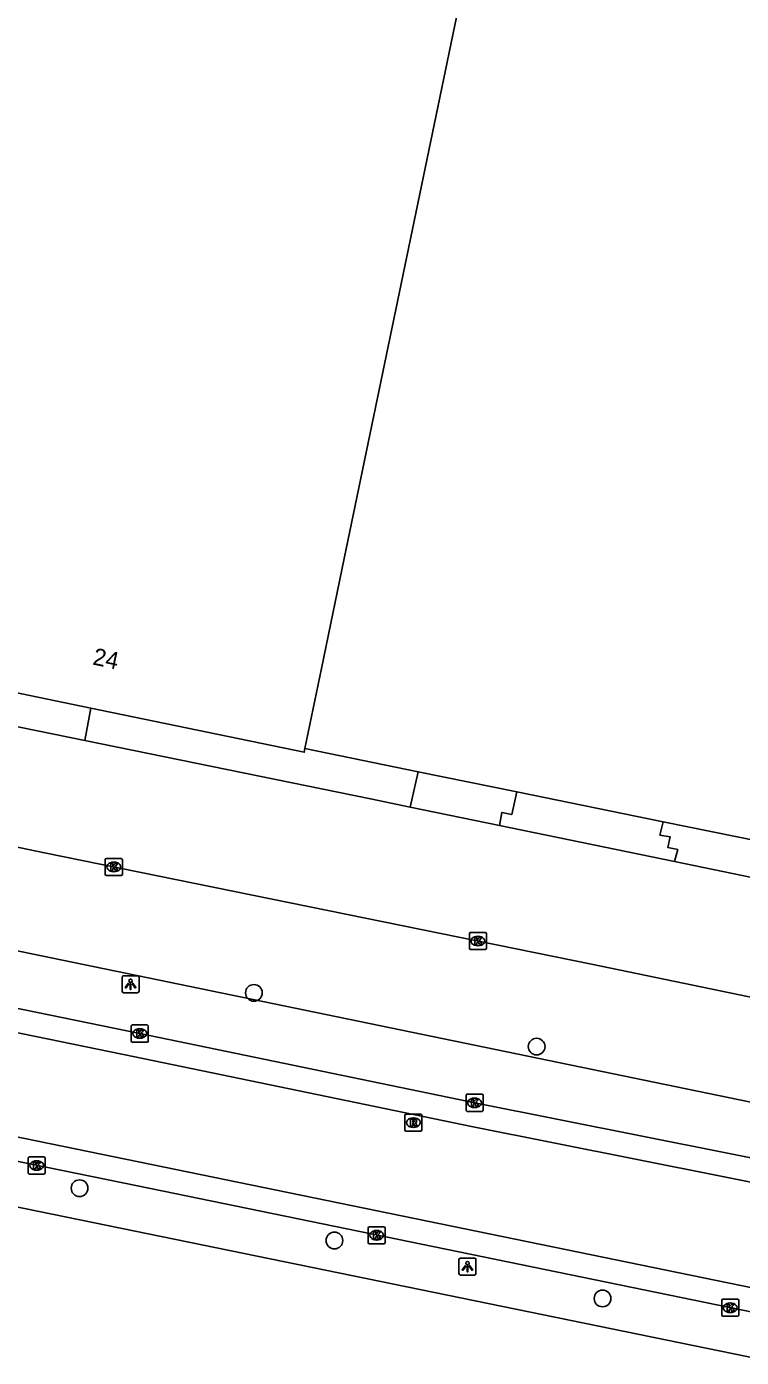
# Model space of a CAD drawing. Extents: x 157692 to 159670, y 381454 to 383289.
# Drawn here: x 158437.8 to 158479.7, y 382703.2 to 382781.2 of the extents above; entities that cross this region are included whole.
import ezdxf

# ---------------------------------------------------------------- set-up
doc = ezdxf.new("R2010")
doc.units = 0
for name, color, linetype in [('IMGEO_Boom', 7, 'Continuous'), ('IMGEO_Kolk', 7, 'Continuous'), ('IMGEO_Lichtpunt', 7, 'Continuous'), ('IMGEO_Pand', 7, 'Continuous'), ('IMGEO_Pand_nummerreeks', 7, 'Continuous'), ('IMGEO_Rijbaan_lokaal_gesloten', 7, 'Continuous'), ('IMGEO_Rijbaan_lokaal_open', 7, 'Continuous'), ('IMGEO_Rioolput', 7, 'Continuous'), ('IMGEO_Voetpad_open', 7, 'Continuous')]:
    doc.layers.add(name, color=color, linetype=linetype)

msp = doc.modelspace()

# ---------------------------------------------------------------- linework, layer by layer
at = {"layer": 'IMGEO_Boom'}
for centre in [(158451.127, 382724.558), (158467.685, 382721.408), (158440.917, 382713.113), (158455.841, 382710.049), (158471.545, 382706.652)]:
    msp.add_circle(centre, 0.489, dxfattribs=at)
at = {"layer": 'IMGEO_Kolk'}
for p, q in [((158442.42, 382731.509), (158442.42, 382732.361)), ((158442.495, 382732.435), (158443.347, 382732.435)), ((158443.421, 382732.361), (158443.421, 382731.509)), ((158442.931, 382731.655), (158442.906, 382731.655)), ((158442.908, 382732.215), (158442.933, 382732.215)), ((158443.347, 382731.435), (158442.495, 382731.435)), ((158463.745, 382727.168), (158463.745, 382728.02)), ((158463.82, 382728.094), (158464.672, 382728.094)), ((158464.233, 382727.874), (158464.258, 382727.874)), ((158464.746, 382728.02), (158464.746, 382727.168)), ((158464.672, 382727.094), (158463.82, 382727.094)), ((158464.256, 382727.314), (158464.231, 382727.314)), ((158443.942, 382721.75), (158443.942, 382722.602)), ((158444.017, 382722.676), (158444.869, 382722.676)), ((158444.43, 382722.456), (158444.455, 382722.456)), ((158444.943, 382722.602), (158444.943, 382721.75)), ((158444.869, 382721.676), (158444.017, 382721.676)), ((158444.453, 382721.896), (158444.428, 382721.896)), ((158463.548, 382717.689), (158463.548, 382718.541)), ((158463.623, 382718.615), (158464.475, 382718.615)), ((158464.036, 382718.395), (158464.061, 382718.395)), ((158464.549, 382718.541), (158464.549, 382717.689)), ((158464.475, 382717.615), (158463.623, 382717.615)), ((158464.059, 382717.835), (158464.034, 382717.835)), ((158437.905, 382714.017), (158437.905, 382714.869)), ((158437.98, 382714.943), (158438.832, 382714.943)), ((158438.393, 382714.723), (158438.418, 382714.723)), ((158438.906, 382714.869), (158438.906, 382714.017)), ((158438.832, 382713.943), (158437.98, 382713.943)), ((158438.416, 382714.163), (158438.391, 382714.163)), ((158457.813, 382709.932), (158457.813, 382710.784)), ((158457.888, 382710.858), (158458.74, 382710.858)), ((158458.301, 382710.638), (158458.326, 382710.638)), ((158458.814, 382710.784), (158458.814, 382709.932)), ((158458.74, 382709.858), (158457.888, 382709.858)), ((158458.324, 382710.078), (158458.299, 382710.078)), ((158478.596, 382706.608), (158479.448, 382706.608)), ((158478.521, 382705.682), (158478.521, 382706.534)), ((158479.032, 382705.828), (158479.007, 382705.828)), ((158479.009, 382706.388), (158479.034, 382706.388)), ((158479.522, 382706.534), (158479.522, 382705.682)), ((158479.448, 382705.608), (158478.596, 382705.608))]:
    msp.add_line(p, q, dxfattribs=at)
for points in [[(158442.42, 382731.509), (158442.42, 382732.361)], [(158442.495, 382732.435), (158443.347, 382732.435)], [(158443.421, 382732.361), (158443.421, 382731.509)], [(158442.741, 382732.135), (158442.864, 382732.135), (158442.864, 382731.984), (158442.994, 382732.135), (158443.158, 382732.135), (158443.012, 382731.984), (158443.165, 382731.735), (158443.013, 382731.735), (158442.928, 382731.899), (158442.864, 382731.832), (158442.864, 382731.735), (158442.741, 382731.735), (158442.741, 382732.135)], [(158443.347, 382731.435), (158442.495, 382731.435)], [(158463.745, 382727.168), (158463.745, 382728.02)], [(158463.82, 382728.094), (158464.672, 382728.094)], [(158464.066, 382727.794), (158464.189, 382727.794), (158464.189, 382727.643), (158464.319, 382727.794), (158464.483, 382727.794), (158464.337, 382727.643), (158464.49, 382727.394), (158464.338, 382727.394), (158464.253, 382727.558), (158464.189, 382727.491), (158464.189, 382727.394), (158464.066, 382727.394), (158464.066, 382727.794)], [(158464.746, 382728.02), (158464.746, 382727.168)], [(158464.672, 382727.094), (158463.82, 382727.094)], [(158443.942, 382721.75), (158443.942, 382722.602)], [(158444.017, 382722.676), (158444.869, 382722.676)], [(158444.263, 382722.376), (158444.386, 382722.376), (158444.386, 382722.225), (158444.516, 382722.376), (158444.68, 382722.376), (158444.534, 382722.225), (158444.687, 382721.976), (158444.535, 382721.976), (158444.45, 382722.14), (158444.386, 382722.073), (158444.386, 382721.976), (158444.263, 382721.976), (158444.263, 382722.376)], [(158444.943, 382722.602), (158444.943, 382721.75)], [(158444.869, 382721.676), (158444.017, 382721.676)], [(158463.548, 382717.689), (158463.548, 382718.541)], [(158463.623, 382718.615), (158464.475, 382718.615)], [(158463.869, 382718.315), (158463.992, 382718.315), (158463.992, 382718.164), (158464.122, 382718.315), (158464.286, 382718.315), (158464.14, 382718.164), (158464.293, 382717.915), (158464.141, 382717.915), (158464.056, 382718.079), (158463.992, 382718.012), (158463.992, 382717.915), (158463.869, 382717.915), (158463.869, 382718.315)], [(158464.549, 382718.541), (158464.549, 382717.689)], [(158464.475, 382717.615), (158463.623, 382717.615)], [(158437.905, 382714.017), (158437.905, 382714.869)], [(158437.98, 382714.943), (158438.832, 382714.943)], [(158438.226, 382714.643), (158438.349, 382714.643), (158438.349, 382714.492), (158438.479, 382714.643), (158438.643, 382714.643), (158438.497, 382714.492), (158438.65, 382714.243), (158438.498, 382714.243), (158438.413, 382714.407), (158438.349, 382714.34), (158438.349, 382714.243), (158438.226, 382714.243), (158438.226, 382714.643)], [(158438.906, 382714.869), (158438.906, 382714.017)], [(158438.832, 382713.943), (158437.98, 382713.943)], [(158457.813, 382709.932), (158457.813, 382710.784)], [(158457.888, 382710.858), (158458.74, 382710.858)], [(158458.134, 382710.558), (158458.257, 382710.558), (158458.257, 382710.407), (158458.387, 382710.558), (158458.551, 382710.558), (158458.405, 382710.407), (158458.558, 382710.158), (158458.406, 382710.158), (158458.321, 382710.322), (158458.257, 382710.255), (158458.257, 382710.158), (158458.134, 382710.158), (158458.134, 382710.558)], [(158458.814, 382710.784), (158458.814, 382709.932)], [(158458.74, 382709.858), (158457.888, 382709.858)], [(158478.596, 382706.608), (158479.448, 382706.608)], [(158478.521, 382705.682), (158478.521, 382706.534)], [(158478.842, 382706.308), (158478.965, 382706.308), (158478.965, 382706.157), (158479.095, 382706.308), (158479.259, 382706.308), (158479.113, 382706.157), (158479.266, 382705.908), (158479.114, 382705.908), (158479.029, 382706.072), (158478.965, 382706.005), (158478.965, 382705.908), (158478.842, 382705.908), (158478.842, 382706.308)], [(158479.522, 382706.534), (158479.522, 382705.682)], [(158479.448, 382705.608), (158478.596, 382705.608)]]:
    msp.add_lwpolyline(points, dxfattribs=at)
for centre, start, end in [((158442.497, 382732.359), 91.55205, 178.44795), ((158442.497, 382732.359), 91.55205, 178.44795), ((158443.345, 382732.359), 1.55205, 88.44795), ((158443.345, 382732.359), 1.55205, 88.44795), ((158442.497, 382731.511), 181.55205, 268.44795), ((158442.497, 382731.511), 181.55205, 268.44795), ((158443.345, 382731.511), 271.55205, 358.44795), ((158443.345, 382731.511), 271.55205, 358.44795), ((158463.822, 382728.018), 91.55205, 178.44795), ((158463.822, 382728.018), 91.55205, 178.44795), ((158464.67, 382728.018), 1.55205, 88.44795), ((158464.67, 382728.018), 1.55205, 88.44795), ((158463.822, 382727.17), 181.55205, 268.44795), ((158463.822, 382727.17), 181.55205, 268.44795), ((158464.67, 382727.17), 271.55205, 358.44795), ((158464.67, 382727.17), 271.55205, 358.44795), ((158444.019, 382722.6), 91.55205, 178.44795), ((158444.019, 382722.6), 91.55205, 178.44795), ((158444.867, 382722.6), 1.55205, 88.44795), ((158444.867, 382722.6), 1.55205, 88.44795), ((158444.019, 382721.752), 181.55205, 268.44795), ((158444.019, 382721.752), 181.55205, 268.44795), ((158444.867, 382721.752), 271.55205, 358.44795), ((158444.867, 382721.752), 271.55205, 358.44795), ((158463.625, 382718.539), 91.55205, 178.44795), ((158463.625, 382718.539), 91.55205, 178.44795), ((158464.473, 382718.539), 1.55205, 88.44795), ((158464.473, 382718.539), 1.55205, 88.44795), ((158463.625, 382717.691), 181.55205, 268.44795), ((158463.625, 382717.691), 181.55205, 268.44795), ((158464.473, 382717.691), 271.55205, 358.44795), ((158464.473, 382717.691), 271.55205, 358.44795), ((158437.982, 382714.867), 91.55205, 178.44795), ((158437.982, 382714.867), 91.55205, 178.44795), ((158438.83, 382714.867), 1.55205, 88.44795), ((158438.83, 382714.867), 1.55205, 88.44795), ((158437.982, 382714.019), 181.55205, 268.44795), ((158437.982, 382714.019), 181.55205, 268.44795), ((158438.83, 382714.019), 271.55205, 358.44795), ((158438.83, 382714.019), 271.55205, 358.44795), ((158457.89, 382710.782), 91.55205, 178.44795), ((158457.89, 382710.782), 91.55205, 178.44795), ((158458.738, 382710.782), 1.55205, 88.44795), ((158458.738, 382710.782), 1.55205, 88.44795), ((158457.89, 382709.934), 181.55205, 268.44795), ((158457.89, 382709.934), 181.55205, 268.44795), ((158458.738, 382709.934), 271.55205, 358.44795), ((158458.738, 382709.934), 271.55205, 358.44795), ((158478.598, 382706.532), 91.55205, 178.44795), ((158478.598, 382706.532), 91.55205, 178.44795), ((158479.446, 382706.532), 1.55205, 88.44795), ((158479.446, 382706.532), 1.55205, 88.44795), ((158478.598, 382705.684), 181.55205, 268.44795), ((158478.598, 382705.684), 181.55205, 268.44795), ((158479.446, 382705.684), 271.55205, 358.44795), ((158479.446, 382705.684), 271.55205, 358.44795)]:
    msp.add_arc(centre, 0.0765, start, end, dxfattribs=at)
for centre, major_axis, ratio, start_param, end_param in [((158442.907, 382731.935), (-0.387, 0.002), 0.722429, 4.712389, 7.853982), ((158442.932, 382731.935), (-0.39, 0.002), 0.717154, 1.570796, 4.712389), ((158464.232, 382727.594), (-0.387, 0.002), 0.722429, 4.712389, 7.853982), ((158464.257, 382727.594), (-0.39, 0.002), 0.717154, 1.570796, 4.712389), ((158444.429, 382722.176), (-0.387, 0.002), 0.722429, 4.712389, 7.853982), ((158444.454, 382722.176), (-0.39, 0.002), 0.717154, 1.570796, 4.712389), ((158464.035, 382718.115), (-0.387, 0.002), 0.722429, 4.712389, 7.853982), ((158464.06, 382718.115), (-0.39, 0.002), 0.717154, 1.570796, 4.712389), ((158438.392, 382714.443), (-0.387, 0.002), 0.722429, 4.712389, 7.853982), ((158438.417, 382714.443), (-0.39, 0.002), 0.717154, 1.570796, 4.712389), ((158458.3, 382710.358), (-0.387, 0.002), 0.722429, 4.712389, 7.853982), ((158458.325, 382710.358), (-0.39, 0.002), 0.717154, 1.570796, 4.712389), ((158479.008, 382706.108), (-0.387, 0.002), 0.722429, 4.712389, 7.853982), ((158479.033, 382706.108), (-0.39, 0.002), 0.717154, 1.570796, 4.712389)]:
    msp.add_ellipse(centre, major_axis=major_axis, ratio=ratio, start_param=start_param, end_param=end_param, dxfattribs=at)
at = {"layer": 'IMGEO_Lichtpunt'}
for p, q in [((158443.403, 382725.466), (158443.403, 382724.659)), ((158443.403, 382725.466), (158443.403, 382724.659)), ((158444.305, 382725.561), (158443.497, 382725.561)), ((158444.305, 382725.561), (158443.497, 382725.561)), ((158444.399, 382724.659), (158444.399, 382725.466)), ((158444.399, 382724.659), (158444.399, 382725.466)), ((158443.497, 382724.565), (158444.305, 382724.565)), ((158443.497, 382724.565), (158444.305, 382724.565)), ((158463.135, 382708.927), (158463.135, 382708.12)), ((158463.135, 382708.927), (158463.135, 382708.12)), ((158464.037, 382709.022), (158463.229, 382709.022)), ((158464.037, 382709.022), (158463.229, 382709.022)), ((158464.131, 382708.12), (158464.131, 382708.927)), ((158464.131, 382708.12), (158464.131, 382708.927)), ((158463.229, 382708.026), (158464.037, 382708.026)), ((158463.229, 382708.026), (158464.037, 382708.026))]:
    msp.add_line(p, q, dxfattribs=at)
for points in [[(158443.777, 382725.13), (158443.816, 382725.102), (158443.628, 382724.84), (158443.59, 382724.867), (158443.777, 382725.13)], [(158443.879, 382725.082), (158443.926, 382725.082), (158443.926, 382724.76), (158443.879, 382724.76), (158443.879, 382725.082)], [(158443.989, 382725.102), (158444.027, 382725.129), (158444.214, 382724.867), (158444.175, 382724.839), (158443.989, 382725.102)], [(158463.509, 382708.591), (158463.548, 382708.563), (158463.36, 382708.301), (158463.322, 382708.328), (158463.509, 382708.591)], [(158463.611, 382708.543), (158463.658, 382708.543), (158463.658, 382708.221), (158463.611, 382708.221), (158463.611, 382708.543)], [(158463.721, 382708.563), (158463.759, 382708.59), (158463.946, 382708.328), (158463.907, 382708.3), (158463.721, 382708.563)]]:
    msp.add_lwpolyline(points, dxfattribs=at)
for centre in [(158443.902, 382725.264), (158463.634, 382708.725)]:
    msp.add_circle(centre, 0.0994, dxfattribs=at)
for centre, start, end in [((158443.497, 382725.466), 90, 180), ((158443.497, 382725.466), 90, 180), ((158444.305, 382725.466), 0, 90), ((158444.305, 382725.466), 0, 90), ((158443.497, 382724.659), 180, 270), ((158443.497, 382724.659), 180, 270), ((158444.305, 382724.659), 270, 0), ((158444.305, 382724.659), 270, 360), ((158463.229, 382708.927), 90, 180), ((158463.229, 382708.927), 90, 180), ((158464.037, 382708.927), 0, 90), ((158464.037, 382708.927), 0, 90), ((158463.229, 382708.12), 180, 270), ((158463.229, 382708.12), 180, 270), ((158464.037, 382708.12), 270, 0), ((158464.037, 382708.12), 270, 360)]:
    msp.add_arc(centre, 0.0946, start, end, dxfattribs=at)
at = {"layer": 'IMGEO_Pand'}
for points in [[(158454.493, 382864.273), (158479.048, 382859.194), (158456.421, 382750), (158455.085, 382743.552), (158454.115, 382738.868)], [(158429.797, 382743.677), (158441.575, 382741.24)], [(158441.575, 382741.24), (158454.071, 382738.655), (158454.115, 382738.868)]]:
    msp.add_lwpolyline(points, dxfattribs=at)
at = {"layer": 'IMGEO_Rijbaan_lokaal_gesloten'}
for points in [[(158522.007, 382704.858), (158512.004, 382706.892), (158498.483, 382709.687), (158483.379, 382712.845), (158463.875, 382716.719), (158444.16, 382720.803), (158423.028, 382725.148), (158407.123, 382728.4), (158403.252, 382729.209), (158394.326, 382731.044), (158382.834, 382733.392), (158361.186, 382737.872), (158343.594, 382741.532), (158325.933, 382745.221), (158305.512, 382749.481), (158286.514, 382753.477)], [(158617.564, 382679.22), (158614.13, 382679.904), (158607.052, 382681.323), (158595.623, 382683.686), (158576.863, 382687.503), (158520.06, 382699.116), (158500.282, 382703.174), (158438.474, 382715.86), (158419.936, 382719.65), (158406.698, 382722.405), (158381.689, 382727.511), (158377.384, 382728.396), (158340.109, 382736.112), (158333.512, 382737.467), (158304.042, 382743.672), (158285.776, 382747.487), (158285.272, 382747.593)], [(158512.285, 382708.263), (158500, 382710.803), (158499.065, 382710.996), (158483.659, 382714.217), (158464.153, 382718.091), (158444.443, 382722.174), (158423.309, 382726.519), (158407.406, 382729.771), (158403.536, 382730.58), (158394.607, 382732.415)]]:
    msp.add_lwpolyline(points, dxfattribs=at)
at = {"layer": 'IMGEO_Rijbaan_lokaal_open'}
for points in [[(158441.219, 382739.345), (158422.56, 382743.157), (158398.912, 382747.944), (158398.022, 382748.309)], [(158460.286, 382735.444), (158457.957, 382735.925), (158441.219, 382739.345)], [(158413.234, 382738.09), (158438.864, 382732.762), (158470.894, 382726.242), (158500, 382720.207), (158504.348, 382719.306), (158512.257, 382717.607)], [(158465.506, 382734.367), (158460.286, 382735.444)], [(158475.76, 382732.252), (158465.506, 382734.367)], [(158488.215, 382729.682), (158475.76, 382732.252)], [(158429.771, 382716.221), (158444.31, 382713.255), (158500, 382701.803), (158519.779, 382697.744), (158576.583, 382686.131), (158595.342, 382682.315), (158606.815, 382679.942), (158613.99, 382678.504), (158616.776, 382677.874), (158617.234, 382677.735)]]:
    msp.add_lwpolyline(points, dxfattribs=at)
at = {"layer": 'IMGEO_Rioolput'}
for p, q in [((158459.964, 382716.526), (158459.964, 382717.378)), ((158460.039, 382717.452), (158460.891, 382717.452)), ((158460.452, 382717.232), (158460.477, 382717.232)), ((158460.965, 382717.378), (158460.965, 382716.526)), ((158460.891, 382716.452), (158460.039, 382716.452)), ((158460.475, 382716.672), (158460.45, 382716.672))]:
    msp.add_line(p, q, dxfattribs=at)
for points in [[(158459.964, 382716.526), (158459.964, 382717.378)], [(158460.039, 382717.452), (158460.891, 382717.452)], [(158460.553, 382717.15), (158460.301, 382717.152), (158460.301, 382716.752)], [(158460.301, 382716.752), (158460.425, 382716.752), (158460.425, 382716.914), (158460.436, 382716.914)], [(158460.479, 382717.071), (158460.425, 382717.071), (158460.425, 382716.99)], [(158460.425, 382716.99), (158460.477, 382716.99)], [(158460.483, 382716.885), (158460.554, 382716.752), (158460.694, 382716.752), (158460.629, 382716.878)], [(158460.965, 382717.378), (158460.965, 382716.526)], [(158460.891, 382716.452), (158460.039, 382716.452)]]:
    msp.add_lwpolyline(points, dxfattribs=at)
for centre, radius, start, end in [((158460.041, 382717.376), 0.0765, 91.55205, 178.44795), ((158460.041, 382717.376), 0.0765, 91.55205, 178.44795), ((158460.435, 382716.861), 0.0533, 26.02933, 88.69889), ((158460.461, 382717.179), 0.19, 274.7715, 282.96867), ((158460.485, 382716.975), 0.0964, 77.00612, 93.18647), ((158460.499, 382717.032), 0.0378, 276.66336, 79.67722), ((158460.552, 382717.04), 0.109, 350.36119, 89.41601), ((158460.55, 382717.04), 0.112, 277.58423, 350.98172), ((158460.534, 382716.825), 0.108, 29.51342, 73.79051), ((158460.889, 382717.376), 0.0765, 1.55205, 88.44795), ((158460.889, 382717.376), 0.0765, 1.55205, 88.44795), ((158460.041, 382716.528), 0.0765, 181.55205, 268.44795), ((158460.041, 382716.528), 0.0765, 181.55205, 268.44795), ((158460.889, 382716.528), 0.0765, 271.55205, 358.44795), ((158460.889, 382716.528), 0.0765, 271.55205, 358.44795)]:
    msp.add_arc(centre, radius, start, end, dxfattribs=at)
for centre, major_axis, ratio, start_param, end_param in [((158460.451, 382716.952), (-0.387, 0.002), 0.722429, 4.712389, 7.853982), ((158460.476, 382716.952), (-0.39, 0.002), 0.717154, 1.570796, 4.712389)]:
    msp.add_ellipse(centre, major_axis=major_axis, ratio=ratio, start_param=start_param, end_param=end_param, dxfattribs=at)
at = {"layer": 'IMGEO_Voetpad_open'}
for points in [[(158441.219, 382739.345), (158441.575, 382741.24)], [(158454.115, 382738.868), (158460.744, 382737.513)], [(158509.791, 382715.995), (158509.072, 382712.086), (158505.879, 382712.753), (158500, 382714.079), (158399.028, 382734.908), (158399.691, 382738.313)], [(158460.286, 382735.444), (158460.744, 382737.513)], [(158460.744, 382737.513), (158466.524, 382736.331)], [(158465.506, 382734.367), (158465.648, 382735.13), (158466.226, 382735.002), (158466.524, 382736.331)], [(158466.524, 382736.331), (158475.089, 382734.581)], [(158475.089, 382734.581), (158474.9, 382733.8), (158475.5, 382733.701), (158475.364, 382733.08), (158475.948, 382732.955), (158475.76, 382732.252)], [(158475.089, 382734.581), (158480.771, 382733.419)], [(158616.516, 382675.097), (158594.867, 382679.695), (158540.505, 382690.855), (158519.19, 382695.229), (158500, 382699.16), (158426.529, 382714.209), (158420.588, 382715.426), (158410.558, 382717.48), (158408.651, 382717.871), (158405.866, 382718.439)]]:
    msp.add_lwpolyline(points, dxfattribs=at)

# ---------------------------------------------------------------- texts
at = {"layer": 'IMGEO_Pand_nummerreeks'}
msp.add_text('24', height=1, rotation=348.31166, dxfattribs=at).set_placement((158441.637, 382743.801))

doc.saveas('drawing.dxf')
